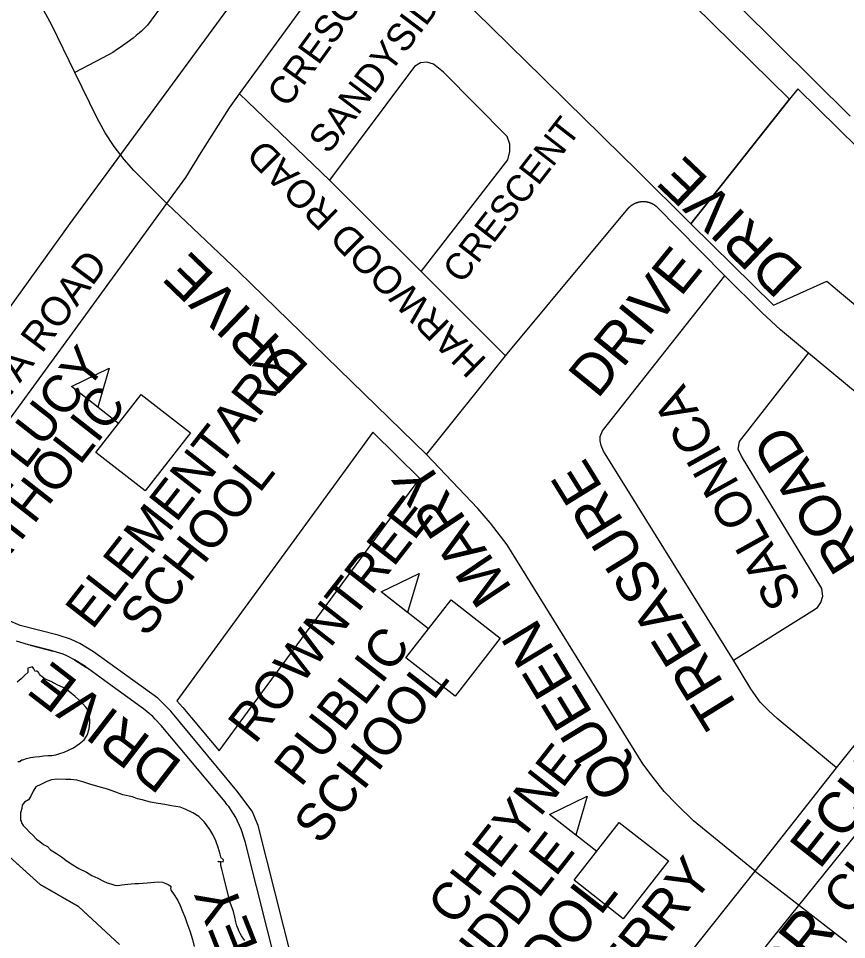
# Model space of a CAD drawing. Extents: x 586326 to 623965, y 4819854 to 4857850.
# Drawn here: x 594883 to 595381, y 4839802 to 4840357 of the extents above; entities that cross this region are included whole.
import ezdxf

# ---------------------------------------------------------------- set-up
doc = ezdxf.new("R2010")
doc.units = 0
for name, color, linetype in [('Lots_Concessions', 7, 'Continuous'), ('Major Rds and Hwys', 7, 'Continuous'), ('Minor Rd Lbls', 7, 'Continuous'), ('Minor Rds', 7, 'Continuous'), ('Park Outlines', 7, 'Continuous'), ('Proposed Secondary Rds', 7, 'Continuous'), ('School Syms_Lbls', 7, 'Continuous'), ('Secondary Rds Lbls', 7, 'Continuous'), ('SWM Ponds', 7, 'Continuous')]:
    doc.layers.add(name, color=color, linetype=linetype)

msp = doc.modelspace()

# ---------------------------------------------------------------- linework, layer by layer
at = {"layer": 'Lots_Concessions'}
for p, q in [((594913.9, 4840233.24), (595138.87, 4840539.78)), ((594822.76, 4840107.66), (594913.9, 4840233.24)), ((595431.94, 4839921.6), (595336.4, 4839803.01)), ((595336.4, 4839803.01), (595146.62, 4839564.78))]:
    msp.add_line(p, q, dxfattribs=at)
at = {"layer": 'Major Rds and Hwys'}
msp.add_lwpolyline([(595383.41, 4840297.88), (595139.32, 4840539.74), (594937.57, 4840739.64)], dxfattribs=at)
at = {"layer": 'Minor Rds'}
for points in [[(595015.77, 4840311.29), (595082.61, 4840402.98)], [(594985.53, 4840386.87), (594960.44, 4840352.58), (594958.35, 4840350.58), (594956.74, 4840349.1), (594955.51, 4840348.01), (594953.62, 4840346.42), (594951.69, 4840344.9), (594948.1, 4840342.2), (594945.4, 4840340.21), (594943.35, 4840338.76), (594941.8, 4840337.69), (594939.42, 4840336.16), (594936.99, 4840334.72), (594916.56, 4840324.15)], [(595125.21, 4840204.31), (595177.43, 4840271.52), (595178.63, 4840276.68), (595178.48, 4840280.94), (595176.92, 4840285.63), (595138.56, 4840324.42), (595132.6, 4840329.18), (595128.48, 4840330.45), (595124.69, 4840329.92), (595121.05, 4840327.76), (595069.9, 4840259.35)], [(594972.11, 4840245.3), (594983.37, 4840261.04), (594992.72, 4840275.96), (595009.69, 4840302.78), (595015.77, 4840311.29)], [(595069.9, 4840259.35), (595015.77, 4840311.29)], [(595125.21, 4840204.31), (595087.01, 4840242.38), (595069.9, 4840259.35)], [(594825.17, 4840043.98), (594915.22, 4840167.17), (594972.11, 4840245.3)], [(595175.96, 4840153.62), (595249.57, 4840242.06), (595249.63, 4840242.14), (595249.69, 4840242.21), (595249.75, 4840242.29), (595249.81, 4840242.36), (595249.88, 4840242.43), (595249.94, 4840242.5), (595250, 4840242.57), (595250.07, 4840242.64), (595250.13, 4840242.71), (595250.2, 4840242.78), (595250.26, 4840242.85), (595250.33, 4840242.92), (595250.4, 4840242.99), (595250.46, 4840243.05), (595250.53, 4840243.12), (595250.6, 4840243.19), (595250.67, 4840243.25), (595250.74, 4840243.32), (595250.81, 4840243.38), (595250.88, 4840243.45), (595250.95, 4840243.51), (595251.02, 4840243.57), (595251.1, 4840243.64), (595251.17, 4840243.7), (595251.24, 4840243.76), (595251.31, 4840243.82), (595251.39, 4840243.88), (595251.46, 4840243.94), (595251.54, 4840244), (595251.61, 4840244.06), (595251.69, 4840244.11), (595251.77, 4840244.17), (595251.84, 4840244.23), (595251.92, 4840244.28), (595252, 4840244.34), (595252.08, 4840244.39), (595252.16, 4840244.45), (595252.24, 4840244.5), (595252.31, 4840244.55), (595252.39, 4840244.6), (595252.48, 4840244.66), (595252.56, 4840244.71), (595252.64, 4840244.76), (595252.72, 4840244.81), (595252.8, 4840244.85), (595252.88, 4840244.9), (595252.97, 4840244.95), (595253.05, 4840245), (595253.13, 4840245.04), (595253.22, 4840245.09), (595253.3, 4840245.13), (595253.38, 4840245.18), (595253.47, 4840245.22), (595253.56, 4840245.26), (595253.64, 4840245.31), (595253.73, 4840245.35), (595253.81, 4840245.39), (595253.9, 4840245.43), (595253.99, 4840245.47), (595254.07, 4840245.51), (595254.16, 4840245.54), (595254.25, 4840245.58), (595254.34, 4840245.62), (595254.43, 4840245.65), (595254.51, 4840245.69), (595254.6, 4840245.72), (595254.69, 4840245.76), (595254.78, 4840245.79), (595254.87, 4840245.82), (595254.96, 4840245.85), (595255.05, 4840245.88), (595255.14, 4840245.91), (595255.23, 4840245.94), (595255.32, 4840245.97), (595255.42, 4840246), (595255.51, 4840246.03), (595255.6, 4840246.05), (595255.69, 4840246.08), (595255.78, 4840246.11), (595255.87, 4840246.13), (595255.97, 4840246.15), (595256.06, 4840246.18), (595256.15, 4840246.2), (595256.24, 4840246.22), (595256.34, 4840246.24), (595256.43, 4840246.26), (595256.52, 4840246.28), (595256.62, 4840246.3), (595256.71, 4840246.32), (595256.81, 4840246.33), (595256.9, 4840246.35), (595256.99, 4840246.36), (595257.09, 4840246.38), (595257.18, 4840246.39), (595257.28, 4840246.41), (595257.37, 4840246.42), (595257.47, 4840246.43), (595257.56, 4840246.44), (595257.66, 4840246.45), (595257.75, 4840246.46), (595257.85, 4840246.47), (595257.94, 4840246.48), (595258.04, 4840246.48), (595258.13, 4840246.49), (595258.23, 4840246.5), (595258.32, 4840246.5), (595258.42, 4840246.5), (595258.51, 4840246.51), (595258.61, 4840246.51), (595258.7, 4840246.51), (595258.8, 4840246.51), (595258.89, 4840246.51), (595258.99, 4840246.51), (595259.08, 4840246.51), (595259.18, 4840246.51), (595259.28, 4840246.51), (595259.37, 4840246.5), (595259.47, 4840246.5), (595259.56, 4840246.49), (595259.66, 4840246.49), (595259.75, 4840246.48), (595259.85, 4840246.48), (595259.94, 4840246.47), (595260.04, 4840246.46), (595260.13, 4840246.45), (595260.23, 4840246.44), (595260.32, 4840246.43), (595260.42, 4840246.42), (595260.51, 4840246.4), (595260.6, 4840246.39), (595260.7, 4840246.38), (595260.79, 4840246.36), (595260.89, 4840246.35), (595260.98, 4840246.33), (595261.08, 4840246.31), (595261.17, 4840246.29), (595261.26, 4840246.28), (595261.36, 4840246.26), (595261.45, 4840246.24), (595261.54, 4840246.22), (595261.64, 4840246.19), (595261.73, 4840246.17), (595261.82, 4840246.15), (595261.91, 4840246.12), (595262.01, 4840246.1), (595262.1, 4840246.07), (595262.19, 4840246.05), (595262.28, 4840246.02), (595262.37, 4840245.99), (595262.46, 4840245.97), (595262.55, 4840245.94), (595262.64, 4840245.91), (595262.74, 4840245.88), (595262.83, 4840245.85), (595262.92, 4840245.81), (595263, 4840245.78), (595263.09, 4840245.75), (595263.18, 4840245.72), (595263.27, 4840245.68), (595263.36, 4840245.65), (595263.45, 4840245.61), (595263.54, 4840245.57), (595263.63, 4840245.54), (595263.71, 4840245.5), (595263.8, 4840245.46), (595263.89, 4840245.42), (595263.97, 4840245.38), (595264.06, 4840245.34), (595264.15, 4840245.3), (595264.23, 4840245.25), (595264.32, 4840245.21), (595264.4, 4840245.17), (595264.49, 4840245.12), (595264.57, 4840245.08), (595264.65, 4840245.03), (595264.74, 4840244.99), (595264.82, 4840244.94), (595264.9, 4840244.89), (595264.98, 4840244.84), (595265.07, 4840244.79), (595265.15, 4840244.74), (595265.23, 4840244.69), (595265.31, 4840244.64), (595265.39, 4840244.59), (595265.47, 4840244.54), (595265.55, 4840244.49), (595265.63, 4840244.43), (595265.71, 4840244.38), (595265.78, 4840244.33), (595265.86, 4840244.27), (595265.94, 4840244.21), (595266.02, 4840244.16), (595266.09, 4840244.1), (595266.17, 4840244.04), (595266.24, 4840243.98), (595266.32, 4840243.93), (595266.39, 4840243.87), (595266.47, 4840243.81), (595266.54, 4840243.75), (595266.61, 4840243.68), (595266.69, 4840243.62), (595266.76, 4840243.56), (595266.83, 4840243.5), (595266.9, 4840243.43), (595266.97, 4840243.37), (595267.04, 4840243.3), (595267.11, 4840243.24), (595267.18, 4840243.17), (595267.25, 4840243.11), (595267.32, 4840243.04), (595267.39, 4840242.97), (595279.34, 4840230.92), (595308, 4840201.81)], [(595175.96, 4840153.62), (595135.08, 4840194.54), (595125.21, 4840204.31)], [(595313.27, 4839970.35), (595234.88, 4840096.21), (595233.45, 4840099.71), (595233.03, 4840102.42), (595232.87, 4840105.07), (595234.37, 4840108.52), (595308, 4840201.81)], [(595358.3, 4840155.27), (595341.52, 4840169.19), (595330.37, 4840179.65), (595308, 4840201.81)], [(595313.27, 4839970.35), (595360.3, 4839999.87), (595363.77, 4840002.21), (595365.82, 4840005.22), (595366.95, 4840008.96), (595366.48, 4840013.5), (595317.97, 4840093.24), (595316.12, 4840097.34), (595316.74, 4840102.07), (595358.3, 4840155.27)], [(595375.15, 4839905.7), (595455.41, 4840005.66), (595458.8, 4840012.77), (595458.71, 4840016.82), (595457.64, 4840020.54), (595454.18, 4840023.97), (595434.85, 4840040.88), (595426.48, 4840049.77), (595418.83, 4840060.63), (595412.88, 4840071.06), (595409.8, 4840079.68), (595401.96, 4840107.71), (595398.29, 4840115.96), (595394.18, 4840122.54), (595387.68, 4840130.87), (595358.3, 4840155.27)], [(595128.4, 4840094.24), (595175.96, 4840153.62)], [(595131.2, 4839634.58), (595095.22, 4839708.48), (595090.43, 4839716.01), (595084.66, 4839722.9), (595067.38, 4839739.95), (595062.42, 4839746.67), (595058.47, 4839752.85), (595056.04, 4839758.54), (595052.73, 4839769.19), (595027.06, 4839870.86), (595023.34, 4839879.46), (595014.24, 4839891.79), (594974.38, 4839939.78), (594966.64, 4839947.49), (594927.78, 4839975.48), (594919.72, 4839980.35), (594913.94, 4839982.97), (594906.58, 4839985.4), (594883.62, 4839991.23), (594876.28, 4839994.59), (594869.83, 4839999.4), (594857.99, 4840011.26)], [(595375.15, 4839905.7), (595339.47, 4839935.29), (595334.47, 4839939.94), (595329.23, 4839945.23), (595323.58, 4839953.07), (595313.27, 4839970.35)], [(595326.17, 4839843.47), (595375.15, 4839905.7)], [(595131.2, 4839634.58), (595176.57, 4839657.73), (595182.2, 4839662.82), (595186.99, 4839668.33), (595326.17, 4839843.47)]]:
    msp.add_lwpolyline(points, dxfattribs=at)
at = {"layer": 'Park Outlines'}
for points in [[(595150.55, 4840367.96), (595166.88, 4840351.92), (595178.55, 4840340.44), (595188.32, 4840330.84), (595198.09, 4840321.25), (595213.15, 4840306.45), (595233.14, 4840286.81), (595235.33, 4840284.65), (595255.4, 4840264.93), (595287.3, 4840233.34), (595287.52, 4840233.13), (595347.02, 4840308.12), (595127.38, 4840523.95)], [(595472.85, 4840195.61), (595351.98, 4840314.38), (595347.02, 4840308.12), (595287.52, 4840233.13), (595287.73, 4840232.92), (595337.39, 4840184.1), (595369.4, 4840198.6), (595377.03, 4840192.15), (595386.57, 4840184.09)], [(595039.52, 4839780.75), (595019.23, 4839861.26), (595016.84, 4839868.69), (595013.5, 4839875.74), (595009.28, 4839882.3), (595009.09, 4839882.55), (595008.44, 4839883.4), (595007.77, 4839884.24), (595007.09, 4839885.08), (594968.62, 4839931.1), (594964.95, 4839934.98), (594963.59, 4839936.42), (594957.94, 4839941.09), (594956.57, 4839942.09), (594934.65, 4839958.07), (594926.43, 4839964.07), (594923.74, 4839966.02), (594916.51, 4839970.69), (594911.74, 4839972.94), (594909.6, 4839973.94), (594903.54, 4839975.89), (594889.8, 4839979.45), (594888.71, 4839979.72), (594881.51, 4839981.92)], [(594849.52, 4839876.88), (594895.75, 4839835.38), (594918.87, 4839822.23), (594922.12, 4839819.2), (594943.62, 4839799.18)], [(594943.62, 4839799.18), (594918.87, 4839822.23), (594895.75, 4839835.38), (594850.48, 4839876.03)]]:
    msp.add_lwpolyline(points, dxfattribs=at)
for points in [[(594978.08, 4839945.98), (594981.66, 4839942), (595003.48, 4839915.89), (595020.65, 4839939.16), (595124.39, 4840079.76), (595096.08, 4840107.58), (595079.39, 4840084.74), (594995.28, 4839969.54)], [(594889.8, 4839979.45), (594903.54, 4839975.89), (594902.33, 4839976.28)], [(594916.51, 4839970.69), (594923.74, 4839966.02), (594922.96, 4839966.6)]]:
    msp.add_lwpolyline(points, close=True, dxfattribs=at)
at = {"layer": 'Proposed Secondary Rds'}
for points in [[(594916.56, 4840324.15), (594902.83, 4840352.61), (594896.85, 4840363.7), (594891.22, 4840371.95), (594885.06, 4840379.85)], [(594972.11, 4840245.3), (594952.21, 4840265.21), (594946.35, 4840271.85), (594940.35, 4840279.62), (594934.88, 4840287.75), (594930.03, 4840296.67), (594916.56, 4840324.15)], [(595128.4, 4840094.24), (595015.13, 4840204.41), (594972.11, 4840245.3)], [(595326.17, 4839843.47), (595289.13, 4839873.73), (595279.12, 4839883.55), (595271.52, 4839891.33), (595264.77, 4839899.77), (595258.59, 4839908.1), (595176.85, 4840039.87), (595166.93, 4840052.79), (595159.19, 4840061.68), (595128.4, 4840094.24)], [(595326.17, 4839843.47), (595381.47, 4839800.58)]]:
    msp.add_lwpolyline(points, dxfattribs=at)
at = {"layer": 'School Syms_Lbls'}
for p, q in [((594942.96, 4840112.93), (594914.55, 4840135.13)), ((595129.57, 4839989.29), (595101.16, 4840011.48)), ((595230.83, 4839855.35), (595202.42, 4839877.55))]:
    msp.add_line(p, q, dxfattribs=at)
for points in [[(594914.55, 4840135.13), (594937.33, 4840146.16), (594930.41, 4840122.66)], [(594929.33, 4840095.48), (594956.59, 4840130.38), (594986.2, 4840107.25), (594958.93, 4840072.35)], [(595101.16, 4840011.48), (595123.93, 4840022.52), (595117.02, 4839999.01)], [(595115.93, 4839971.84), (595143.2, 4840006.74), (595172.81, 4839983.61), (595145.54, 4839948.71)], [(595202.42, 4839877.55), (595225.2, 4839888.58), (595218.29, 4839865.08)], [(595217.2, 4839837.9), (595244.46, 4839872.8), (595274.07, 4839849.67), (595246.81, 4839814.77)]]:
    msp.add_lwpolyline(points, close=True, dxfattribs=at)
at = {"layer": 'SWM Ponds'}
for points in [[(594882.39, 4839909.4), (594882.98, 4839909.34), (594883.71, 4839909.4), (594884.15, 4839910.03), (594884.78, 4839910.4), (594885.42, 4839910.41), (594887.58, 4839911.13), (594890.01, 4839911.75), (594892.65, 4839912.2), (594895.38, 4839912.47), (594897.78, 4839912.77), (594900.33, 4839912.95), (594902.77, 4839912.99), (594905.16, 4839913.41), (594907.62, 4839914.23), (594910.29, 4839915.01), (594912.91, 4839916.17), (594915.74, 4839917.73), (594919.19, 4839919.96), (594922.16, 4839922.44), (594923.74, 4839924.75), (594924.42, 4839926.06), (594924.9, 4839927.85), (594925.25, 4839929.18), (594925.49, 4839930.94), (594925.66, 4839932.63), (594925.57, 4839934.42), (594925.36, 4839936.19), (594925.3, 4839937.73), (594924.94, 4839939.03), (594924.38, 4839940.51), (594923.22, 4839942.1), (594921.28, 4839944.3), (594919.08, 4839946.47), (594916.89, 4839948.64), (594913.34, 4839951.42), (594910.1, 4839953.72), (594906.02, 4839955.53), (594902.31, 4839957.52), (594898.71, 4839958.98), (594896.96, 4839960.34), (594896.03, 4839961.28), (594895.41, 4839962.06), (594894.87, 4839962.84), (594894.3, 4839963.5), (594893.83, 4839963.73), (594893.25, 4839963.82), (594892.82, 4839963.64), (594891.98, 4839965.24), (594891.19, 4839966.36), (594889.79, 4839965.95), (594888.37, 4839965.61), (594888.37, 4839962.94), (594886.61, 4839961.42), (594884.29, 4839959.19), (594881.86, 4839957.19)], [(595018.97, 4839801.62), (595018.11, 4839802.69), (595017.06, 4839804.42), (595016.26, 4839805.84), (595015.28, 4839807.4), (595014.96, 4839808.65), (595014.16, 4839810.58), (595013.53, 4839812.97), (595012.97, 4839815.71), (595012.22, 4839819.1), (595010.2, 4839824.58), (595008.24, 4839832.31), (595006.63, 4839838.97), (595005.18, 4839844.61), (595004.54, 4839846.91), (595004.5, 4839848.79), (595002.99, 4839849.06), (595003.05, 4839849.37), (595005.85, 4839849.04), (595006.21, 4839850.21), (595004.26, 4839851.83), (595004.49, 4839852.1), (595004.04, 4839853.7), (595002.89, 4839857.61), (595001.48, 4839861.7), (594999.67, 4839865.52), (594997.83, 4839868.56), (594994.61, 4839872.88), (594991.27, 4839876.29), (594987.75, 4839878.44), (594982.97, 4839880.77), (594980.12, 4839881.99), (594974.74, 4839882.79), (594970.72, 4839883.54), (594966.73, 4839884.06), (594962.23, 4839884.97), (594957.12, 4839886.36), (594954.35, 4839886.92), (594951.29, 4839888.11), (594945.51, 4839889.43), (594941.28, 4839890.93), (594936.33, 4839892.79), (594930.53, 4839894.33), (594925.64, 4839895.75), (594922.13, 4839896.89), (594917.8, 4839898.27), (594914.18, 4839898.5), (594911.12, 4839898.68), (594905.95, 4839898.72), (594902.51, 4839898.41), (594899.71, 4839897.4), (594896.11, 4839895.61), (594893.15, 4839894.12), (594891.55, 4839891.56), (594890.14, 4839888.47), (594888.71, 4839886.38), (594886.41, 4839884.98), (594884.95, 4839883.11), (594884.63, 4839881.17), (594883.95, 4839878.5), (594883.82, 4839875), (594883.92, 4839874.11), (594884.29, 4839873.43), (594884.57, 4839872.51), (594885.49, 4839870.99), (594887.25, 4839869.02), (594889.24, 4839866.96), (594891.38, 4839865.09), (594893.57, 4839862.77), (594895.62, 4839861.17), (594897.74, 4839859.52), (594900.09, 4839858.18), (594902.06, 4839856.35), (594905.65, 4839854.04), (594908.53, 4839852.09), (594911.27, 4839849.95), (594914.44, 4839847.87), (594919.06, 4839845.07), (594923.66, 4839842.77), (594926.94, 4839840.81), (594930.5, 4839839.23), (594933.87, 4839837.39), (594936.14, 4839836.32), (594938.35, 4839835.7), (594940.63, 4839834.91), (594942.49, 4839834.86), (594944.98, 4839835.22), (594948.47, 4839835.59), (594950.59, 4839835.74), (594952.75, 4839835.95), (594955.04, 4839836.06), (594957.56, 4839836.09), (594960.16, 4839836.46), (594962.38, 4839836.63), (594964.66, 4839836.85), (594966.95, 4839836.96), (594969.5, 4839836.77), (594971.38, 4839836.05), (594972.76, 4839835.37), (594974, 4839834.65), (594974.35, 4839834.08), (594974.37, 4839833.46), (594974.31, 4839833.01), (594974.38, 4839832.26), (594974.96, 4839831.21), (594976.09, 4839829.72), (594978.65, 4839825.82), (594980.1, 4839822.68), (594981.55, 4839819.15), (594982.9, 4839815.89), (594984.14, 4839812.23), (594985.84, 4839807.49), (594987.55, 4839802.25), (594988.45, 4839798.15)]]:
    msp.add_lwpolyline(points, dxfattribs=at)

# ---------------------------------------------------------------- texts
at = {"layer": 'Minor Rd Lbls'}
for s, height, rotation, p in [('CRESCENT', 16.468, 54.0771, (595044.58, 4840302.26)), ('SANDYSIDE', 16.468, 52.7716, (595069.3, 4840274.39)), ('CRESCENT', 15.988, 52.1763, (595149.62, 4840196.32)), ('HARWOOD ROAD', 16.7167, 135.1629, (595165.3, 4840151.05)), ('DRIVE', 24.797, 136.3854, (595356.47, 4840204.93)), ('DRIVE', 24.797, 50.8542, (595231.37, 4840127.13)), ('KANATA ROAD', 17.4709, 53.2191, (594836.9, 4840074.48)), ('SALONICA', 21.821, 119.1445, (595354.96, 4840008.53)), ('ROAD', 24.797, 122.2204, (595395.52, 4840032.94)), ('TREASURE', 24.797, 121.7333, (595318.33, 4839939.39)), ('ECHORIDGE', 24.797, 51.7052, (595365, 4839843.88)), ('CHARLESWOOD', 21.6, 51.4516, (595382.54, 4839815.67)), ('DRIVE', 24.797, 142.4103, (594982.38, 4839908.63)), ('THIMBLEBERRY', 23.557, 51.7052, (595149.97, 4839647.31)), ('LEY', 24.797, 111.6418, (595034.22, 4839780.65)), ('DR', 27, 51.4516, (595343.35, 4839766.95))]:
    msp.add_text(s, height=height, rotation=rotation, dxfattribs=at).set_placement(p)
at = {"layer": 'School Syms_Lbls'}
for s, height, p in [('ST. LUCY', 22.5, (594852.74, 4840041.1)), ('ELEMENTARY', 22.5, (594927.14, 4839988.11)), ('CATHOLIC', 22.5, (594854.77, 4840004.15)), ('SCHOOL', 22.5, (594959.82, 4839983.42)), ('ROWNTREE', 22.5, (595025.06, 4839919.25)), ('PUBLIC', 22.5, (595052.72, 4839893.38)), ('SCHOOL', 22.5, (595064.61, 4839858.58)), ('CHEYNE', 22.5, (595145.26, 4839809.62)), ('MIDDLE', 22.5, (595148.48, 4839765.69)), ('SCHOOL', 25, (595157.51, 4839719.35))]:
    msp.add_text(s, height=height, rotation=52, dxfattribs=at).set_placement(p)
at = {"layer": 'Secondary Rds Lbls'}
for s, rotation, p in [('DRIVE', 136.0739, (595058.71, 4840146.83)), ('MARY', 123.7746, (595180.43, 4840013.53)), ('QUEEN ', 121.1959, (595254.69, 4839895.82))]:
    msp.add_text(s, height=24.797, rotation=rotation, dxfattribs=at).set_placement(p)

doc.saveas('drawing.dxf')
